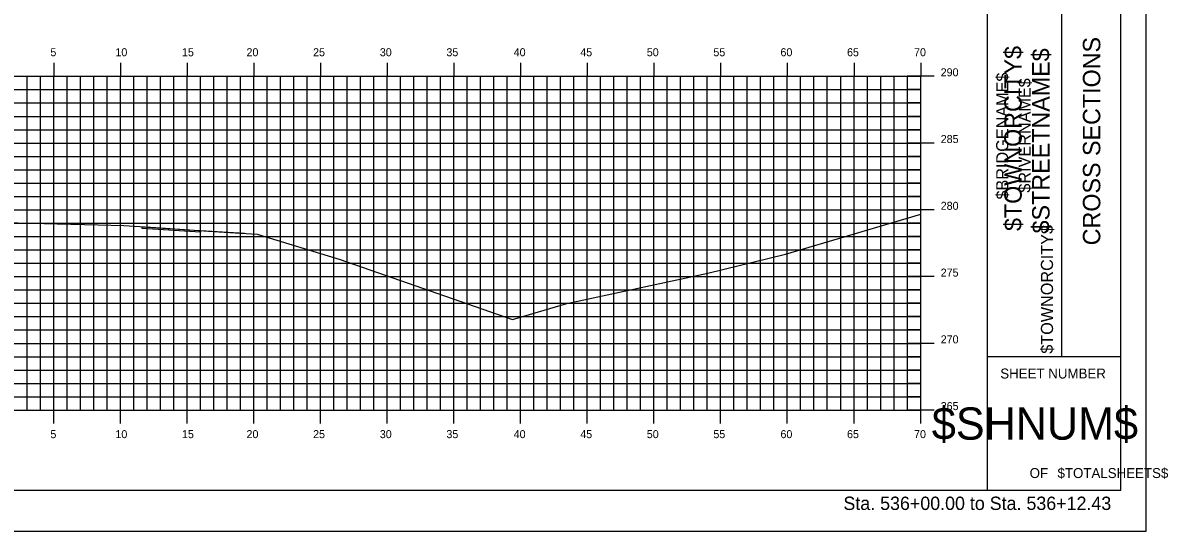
# Model space of a CAD drawing. Extents: x 1168600 to 1177589, y 610178 to 611246.
# Drawn here: x 1177503.6 to 1177589.5, y 610268.7 to 610306.8 of the extents above; entities that cross this region are included whole.
import ezdxf

# ---------------------------------------------------------------- set-up
doc = ezdxf.new("R2010")
doc.units = 0
for name, color, linetype in [('_Construction', 7, 'Continuous'), ('_Station Equation', 7, 'Continuous'), ('D_Roadway_Edge_TW', 7, 'Continuous'), ('D_Text_Standard', 7, 'Continuous'), ('H_V ANNOTATION', 7, 'Continuous'), ('MAJOR', 7, 'Continuous'), ('MINOR', 7, 'Continuous')]:
    doc.layers.add(name, color=color, linetype=linetype)

msp = doc.modelspace()

# ---------------------------------------------------------------- linework, layer by layer
at = {"layer": '_Construction'}
for p, q in [((1177575.924, 610271.804), (1177575.924, 610376.804)), ((1177585.924, 610271.804), (1177585.924, 610376.804)), ((1177581.515, 610281.804), (1177581.515, 610316.804)), ((1177575.924, 610281.804), (1177585.924, 610281.804)), ((1177425.924, 610271.801), (1177585.924, 610271.801))]:
    msp.add_line(p, q, dxfattribs=at)
msp.add_lwpolyline([(1177417.831, 610268.742), (1177587.831, 610268.742), (1177587.831, 610378.742), (1177417.831, 610378.742)], close=True, dxfattribs=at)
at = {"layer": '_Station Equation'}
msp.add_lwpolyline([(1177501.181, 610291.873), (1177504.242, 610291.798), (1177506.181, 610291.751), (1177509.247, 610291.67), (1177511.181, 610291.617), (1177513.584, 610291.467), (1177516.447, 610291.283), (1177517.875, 610291.185), (1177521.184, 610290.986), (1177527.388, 610289.079), (1177540.326, 610284.591), (1177544.397, 610285.782), (1177554.977, 610288.054), (1177560.785, 610289.47), (1177570.924, 610292.475)], dxfattribs=at)
at = {"layer": 'D_Roadway_Edge_TW'}
msp.add_lwpolyline([(1177512.563, 610291.531), (1177516.447, 610291.283), (1177516.924, 610291.252), (1177516.924, 610291.127), (1177512.563, 610291.406), (1177512.563, 610291.531)], dxfattribs=at)
msp.add_lwpolyline([(1177512.563, 610291.531), (1177516.447, 610291.283), (1177516.924, 610291.252), (1177516.924, 610291.127), (1177512.563, 610291.406), (1177512.563, 610291.531)], dxfattribs=at)
at = {"layer": 'D_Text_Standard'}
msp.add_lwpolyline([(1177512.563, 610291.531), (1177512.567, 610291.53), (1177516.447, 610291.283), (1177516.451, 610291.283), (1177516.924, 610291.252), (1177516.956, 610291.252), (1177520.221, 610291.044)], dxfattribs=at)
at = {"layer": 'MAJOR'}
for p, q in [((1177505.924, 610303.803), (1177505.924, 610302.801)), ((1177510.924, 610303.803), (1177510.924, 610302.801)), ((1177515.924, 610303.803), (1177515.924, 610302.801)), ((1177520.924, 610303.803), (1177520.924, 610302.801)), ((1177525.924, 610303.803), (1177525.924, 610302.801)), ((1177530.924, 610303.803), (1177530.924, 610302.801)), ((1177535.924, 610303.803), (1177535.924, 610302.801)), ((1177540.924, 610303.803), (1177540.924, 610302.801)), ((1177545.924, 610303.803), (1177545.924, 610302.801)), ((1177550.924, 610303.803), (1177550.924, 610302.801)), ((1177555.924, 610303.803), (1177555.924, 610302.801)), ((1177560.924, 610303.803), (1177560.924, 610302.801)), ((1177565.924, 610303.803), (1177565.924, 610302.801)), ((1177570.924, 610303.803), (1177570.924, 610302.801)), ((1177430.924, 610302.801), (1177570.924, 610302.801)), ((1177430.924, 610302.801), (1177570.924, 610302.801)), ((1177505.924, 610277.801), (1177505.924, 610302.801)), ((1177510.924, 610277.801), (1177510.924, 610302.801)), ((1177515.924, 610277.801), (1177515.924, 610302.801)), ((1177520.924, 610277.801), (1177520.924, 610302.801)), ((1177525.924, 610277.801), (1177525.924, 610302.801)), ((1177530.924, 610277.801), (1177530.924, 610302.801)), ((1177535.924, 610277.801), (1177535.924, 610302.801)), ((1177540.924, 610277.801), (1177540.924, 610302.801)), ((1177545.924, 610277.801), (1177545.924, 610302.801)), ((1177550.924, 610277.801), (1177550.924, 610302.801)), ((1177555.924, 610277.801), (1177555.924, 610302.801)), ((1177560.924, 610277.801), (1177560.924, 610302.801)), ((1177565.924, 610277.801), (1177565.924, 610302.801)), ((1177571.926, 610302.801), (1177569.922, 610302.801)), ((1177570.924, 610277.801), (1177570.924, 610302.801)), ((1177570.924, 610277.801), (1177570.924, 610302.801)), ((1177430.924, 610297.801), (1177570.924, 610297.801)), ((1177571.926, 610297.801), (1177569.922, 610297.801)), ((1177430.924, 610292.801), (1177570.924, 610292.801)), ((1177571.926, 610292.801), (1177569.922, 610292.801)), ((1177430.924, 610287.801), (1177570.924, 610287.801)), ((1177571.926, 610287.801), (1177569.922, 610287.801)), ((1177430.924, 610282.801), (1177570.924, 610282.801)), ((1177571.926, 610282.801), (1177569.922, 610282.801)), ((1177430.924, 610277.801), (1177570.924, 610277.801)), ((1177430.924, 610277.801), (1177570.924, 610277.801)), ((1177505.924, 610276.799), (1177505.924, 610277.801)), ((1177510.924, 610276.799), (1177510.924, 610277.801)), ((1177515.924, 610276.799), (1177515.924, 610277.801)), ((1177520.924, 610276.799), (1177520.924, 610277.801)), ((1177525.924, 610276.799), (1177525.924, 610277.801)), ((1177530.924, 610276.799), (1177530.924, 610277.801)), ((1177535.924, 610276.799), (1177535.924, 610277.801)), ((1177540.924, 610276.799), (1177540.924, 610277.801)), ((1177545.924, 610276.799), (1177545.924, 610277.801)), ((1177550.924, 610276.799), (1177550.924, 610277.801)), ((1177555.924, 610276.799), (1177555.924, 610277.801)), ((1177560.924, 610276.799), (1177560.924, 610277.801)), ((1177565.924, 610276.799), (1177565.924, 610277.801)), ((1177571.926, 610277.801), (1177569.922, 610277.801)), ((1177570.924, 610276.799), (1177570.924, 610277.801))]:
    msp.add_line(p, q, dxfattribs=at)
at = {"layer": 'MINOR'}
for p, q in [((1177503.924, 610277.801), (1177503.924, 610302.801)), ((1177504.924, 610277.801), (1177504.924, 610302.801)), ((1177506.924, 610277.801), (1177506.924, 610302.801)), ((1177507.924, 610277.801), (1177507.924, 610302.801)), ((1177508.924, 610277.801), (1177508.924, 610302.801)), ((1177509.924, 610277.801), (1177509.924, 610302.801)), ((1177511.924, 610277.801), (1177511.924, 610302.801)), ((1177512.924, 610277.801), (1177512.924, 610302.801)), ((1177513.924, 610277.801), (1177513.924, 610302.801)), ((1177514.924, 610277.801), (1177514.924, 610302.801)), ((1177516.924, 610277.801), (1177516.924, 610302.801)), ((1177517.924, 610277.801), (1177517.924, 610302.801)), ((1177518.924, 610277.801), (1177518.924, 610302.801)), ((1177519.924, 610277.801), (1177519.924, 610302.801)), ((1177521.924, 610277.801), (1177521.924, 610302.801)), ((1177522.924, 610277.801), (1177522.924, 610302.801)), ((1177523.924, 610277.801), (1177523.924, 610302.801)), ((1177524.924, 610277.801), (1177524.924, 610302.801)), ((1177526.924, 610277.801), (1177526.924, 610302.801)), ((1177527.924, 610277.801), (1177527.924, 610302.801)), ((1177528.924, 610277.801), (1177528.924, 610302.801)), ((1177529.924, 610277.801), (1177529.924, 610302.801)), ((1177531.924, 610277.801), (1177531.924, 610302.801)), ((1177532.924, 610277.801), (1177532.924, 610302.801)), ((1177533.924, 610277.801), (1177533.924, 610302.801)), ((1177534.924, 610277.801), (1177534.924, 610302.801)), ((1177536.924, 610277.801), (1177536.924, 610302.801)), ((1177537.924, 610277.801), (1177537.924, 610302.801)), ((1177538.924, 610277.801), (1177538.924, 610302.801)), ((1177539.924, 610277.801), (1177539.924, 610302.801)), ((1177541.924, 610277.801), (1177541.924, 610302.801)), ((1177542.924, 610277.801), (1177542.924, 610302.801)), ((1177543.924, 610277.801), (1177543.924, 610302.801)), ((1177544.924, 610277.801), (1177544.924, 610302.801)), ((1177546.924, 610277.801), (1177546.924, 610302.801)), ((1177547.924, 610277.801), (1177547.924, 610302.801)), ((1177548.924, 610277.801), (1177548.924, 610302.801)), ((1177549.924, 610277.801), (1177549.924, 610302.801)), ((1177551.924, 610277.801), (1177551.924, 610302.801)), ((1177552.924, 610277.801), (1177552.924, 610302.801)), ((1177553.924, 610277.801), (1177553.924, 610302.801)), ((1177554.924, 610277.801), (1177554.924, 610302.801)), ((1177556.924, 610277.801), (1177556.924, 610302.801)), ((1177557.924, 610277.801), (1177557.924, 610302.801)), ((1177558.924, 610277.801), (1177558.924, 610302.801)), ((1177559.924, 610277.801), (1177559.924, 610302.801)), ((1177561.924, 610277.801), (1177561.924, 610302.801)), ((1177562.924, 610277.801), (1177562.924, 610302.801)), ((1177563.924, 610277.801), (1177563.924, 610302.801)), ((1177564.924, 610277.801), (1177564.924, 610302.801)), ((1177566.924, 610277.801), (1177566.924, 610302.801)), ((1177567.924, 610277.801), (1177567.924, 610302.801)), ((1177568.924, 610277.801), (1177568.924, 610302.801)), ((1177569.924, 610277.801), (1177569.924, 610302.801)), ((1177430.924, 610301.801), (1177570.924, 610301.801)), ((1177570.924, 610301.801), (1177569.922, 610301.801)), ((1177430.924, 610300.801), (1177570.924, 610300.801)), ((1177570.924, 610300.801), (1177569.922, 610300.801)), ((1177430.924, 610299.801), (1177570.924, 610299.801)), ((1177570.924, 610299.801), (1177569.922, 610299.801)), ((1177430.924, 610298.801), (1177570.924, 610298.801)), ((1177570.924, 610298.801), (1177569.922, 610298.801)), ((1177430.924, 610296.801), (1177570.924, 610296.801)), ((1177570.924, 610296.801), (1177569.922, 610296.801)), ((1177430.924, 610295.801), (1177570.924, 610295.801)), ((1177570.924, 610295.801), (1177569.922, 610295.801)), ((1177430.924, 610294.801), (1177570.924, 610294.801)), ((1177570.924, 610294.801), (1177569.922, 610294.801)), ((1177430.924, 610293.801), (1177570.924, 610293.801)), ((1177570.924, 610293.801), (1177569.922, 610293.801)), ((1177430.924, 610291.801), (1177570.924, 610291.801)), ((1177570.924, 610291.801), (1177569.922, 610291.801)), ((1177430.924, 610290.801), (1177570.924, 610290.801)), ((1177570.924, 610290.801), (1177569.922, 610290.801)), ((1177430.924, 610289.801), (1177570.924, 610289.801)), ((1177570.924, 610289.801), (1177569.922, 610289.801)), ((1177430.924, 610288.801), (1177570.924, 610288.801)), ((1177570.924, 610288.801), (1177569.922, 610288.801)), ((1177430.924, 610286.801), (1177570.924, 610286.801)), ((1177570.924, 610286.801), (1177569.922, 610286.801)), ((1177430.924, 610285.801), (1177570.924, 610285.801)), ((1177570.924, 610285.801), (1177569.922, 610285.801)), ((1177430.924, 610284.801), (1177570.924, 610284.801)), ((1177570.924, 610284.801), (1177569.922, 610284.801)), ((1177430.924, 610283.801), (1177570.924, 610283.801)), ((1177570.924, 610283.801), (1177569.922, 610283.801)), ((1177430.924, 610281.801), (1177570.924, 610281.801)), ((1177570.924, 610281.801), (1177569.922, 610281.801)), ((1177430.924, 610280.801), (1177570.924, 610280.801)), ((1177570.924, 610280.801), (1177569.922, 610280.801)), ((1177430.924, 610279.801), (1177570.924, 610279.801)), ((1177570.924, 610279.801), (1177569.922, 610279.801)), ((1177430.924, 610278.801), (1177570.924, 610278.801)), ((1177570.924, 610278.801), (1177569.922, 610278.801))]:
    msp.add_line(p, q, dxfattribs=at)

# ---------------------------------------------------------------- texts
at = {"layer": '_Construction'}
for s, height, rotation, p in [('CROSS SECTIONS', 1.30428, 90, (1177584.389, 610290.143)), ('$TOWNORCITY$', 1.30428, 90, (1177578.497, 610291.212)), ('$STREETNAME$', 1.30428, 90, (1177580.584, 610291.032)), ('$BRIDGENAME$', 0.90716, 90, (1177577.49, 610293.572)), ('$RIVERNAME$', 0.90716, 90, (1177579.167, 610294.087)), ('$TOWNORCITY$', 0.90716, 90, (1177580.845, 610282.025)), ('SHEET NUMBER', 0.74527, 360, (1177576.89, 610280.168)), ('$SHNUM$', 2.4194, 360, (1177571.758, 610275.584)), ('OF', 0.7453, 360, (1177579.091, 610272.714)), ('$TOTALSHEETS$', 0.74527, 360, (1177581.181, 610272.714))]:
    msp.add_text(s, height=height, rotation=rotation, dxfattribs=at).set_placement(p)
at = {"layer": 'H_V ANNOTATION'}
for s, height, p in [('5', 0.6, (1177505.675, 610304.301)), ('10', 0.6, (1177510.549, 610304.301)), ('15', 0.6, (1177515.541, 610304.301)), ('20', 0.6, (1177520.378, 610304.301)), ('25', 0.6, (1177525.37, 610304.301)), ('30', 0.6, (1177530.373, 610304.301)), ('35', 0.6, (1177535.365, 610304.301)), ('40', 0.6, (1177540.41, 610304.301)), ('45', 0.6, (1177545.402, 610304.301)), ('50', 0.6, (1177550.389, 610304.301)), ('55', 0.6, (1177555.381, 610304.301)), ('60', 0.6, (1177560.41, 610304.301)), ('65', 0.6, (1177565.402, 610304.301)), ('70', 0.6, (1177570.426, 610304.301)), ('290', 0.6, (1177572.424, 610302.801)), ('285', 0.6, (1177572.424, 610297.801)), ('280', 0.6, (1177572.424, 610292.801)), ('275', 0.6, (1177572.424, 610287.801)), ('270', 0.6, (1177572.424, 610282.801)), ('265', 0.6, (1177572.424, 610277.801)), ('5', 0.6, (1177505.675, 610275.701)), ('10', 0.6, (1177510.549, 610275.701)), ('15', 0.6, (1177515.541, 610275.701)), ('20', 0.6, (1177520.378, 610275.701)), ('25', 0.6, (1177525.37, 610275.701)), ('30', 0.6, (1177530.373, 610275.701)), ('35', 0.6, (1177535.365, 610275.701)), ('40', 0.6, (1177540.41, 610275.701)), ('45', 0.6, (1177545.402, 610275.701)), ('50', 0.6, (1177550.389, 610275.701)), ('55', 0.6, (1177555.381, 610275.701)), ('60', 0.6, (1177560.41, 610275.701)), ('65', 0.6, (1177565.402, 610275.701)), ('70', 0.6, (1177570.426, 610275.701)), ('Sta. 536+00.00 to Sta. 536+12.43', 1.0002, (1177565.131, 610270.321))]:
    msp.add_text(s, height=height, dxfattribs=at).set_placement(p)

doc.saveas('drawing.dxf')
